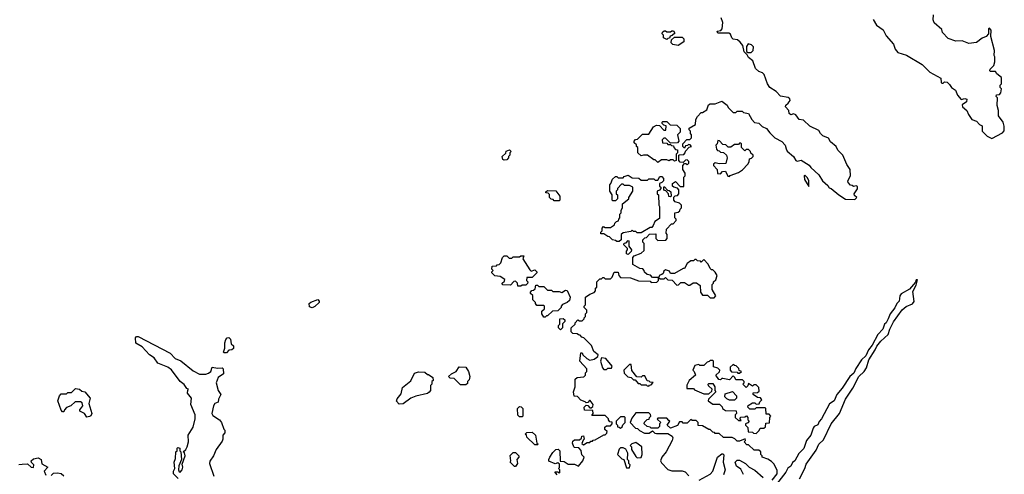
# Model space of a CAD drawing. Extents: x 1861455 to 2058065, y 200073 to 437907.
# Tile 499 of 574: x 1968930 to 1976623, y 386020 to 389576. Entities that reach past the tile are written whole.
import ezdxf

# ---------------------------------------------------------------- set-up
doc = ezdxf.new("R2010")
doc.units = 0

msp = doc.modelspace()

# ---------------------------------------------------------------- linework, layer by layer
at = {"layer": '0CON05XD'}
for points in [[(1973831.7, 387581.7), (1973811.7, 387601.7), (1973810, 387615), (1973798.3, 387628.3), (1973775, 387630), (1973721.7, 387661.7), (1973720, 387715), (1973731.7, 387728.3), (1973785, 387750), (1973808.3, 387771.7), (1973810, 387825), (1973800, 387835), (1973800, 387855), (1973815, 387870), (1973828.3, 387871.7), (1973851.7, 387898.3), (1973900, 387900), (1973900, 387865), (1973915, 387850), (1973978.3, 387851.7), (1973990, 387865), (1973990, 387895), (1973980, 387905), (1973983, 387937), (1974021.7, 387978.3), (1974035, 387980), (1974060, 388005), (1974060, 388015), (1974050, 388025), (1974050, 388065), (1974075, 388070), (1974088.3, 388081.7), (1974090, 388095), (1974100, 388105), (1974100, 388125), (1974085, 388140), (1974051.7, 388151.7), (1974040, 388165), (1974041.7, 388188.3), (1974051.7, 388198.3), (1974068.3, 388201.7), (1974080, 388215), (1974080, 388245), (1974068.3, 388258.3), (1974040, 388265), (1974030, 388275), (1974030, 388295), (1974055, 388310), (1974091.7, 388271.7), (1974118.3, 388271.7), (1974120, 388345), (1974130, 388355), (1974130, 388375), (1974110, 388405), (1974110, 388435), (1974125, 388450), (1974135, 388450), (1974145, 388440), (1974157.5, 388455), (1974157, 388467), (1974145, 388480), (1974131.7, 388478.3), (1974115, 388460), (1974091.7, 388461.7), (1974080, 388475), (1974080, 388515), (1974085, 388520), (1974118.3, 388521.7), (1974130, 388535), (1974131.7, 388548.3), (1974161.7, 388578.3), (1974180, 388585), (1974168.3, 388598.3), (1974155, 388600), (1974148.3, 388591.7), (1974131.7, 388588.3), (1974125, 388570), (1974110, 388585), (1974110, 388605), (1974141.7, 388638.3), (1974165, 388640), (1974178.3, 388651.7), (1974180, 388675), (1974170, 388685), (1974170, 388705), (1974160, 388715), (1974161.7, 388728.3), (1974210, 388755), (1974212.5, 388795), (1974225, 388820), (1974255, 388850), (1974265, 388850), (1974298.3, 388871.7), (1974310.7, 388909.3), (1974325, 388917.5), (1974365, 388917.5), (1974415, 388937.5), (1974456.4, 388906.4), (1974465, 388890), (1974505, 388850), (1974525, 388850), (1974535, 388860), (1974575, 388860), (1974585, 388850), (1974625, 388842.5), (1974650, 388795), (1974671.7, 388771.7), (1974705, 388767.5), (1974731.7, 388741.7), (1974766.1, 388726.1), (1974790.5, 388690.5), (1974830.7, 388650.7), (1974885, 388622.5), (1974910, 388595), (1974917.5, 388565), (1974927, 388547), (1974975.8, 388505.8), (1974995, 388473.3), (1975005, 388470), (1975037, 388477), (1975099.3, 388439.3), (1975110.7, 388420.7), (1975173, 388363), (1975202.5, 388315), (1975245, 388280), (1975255, 388260), (1975270, 388255), (1975330, 388205), (1975383, 388173), (1975455, 388170), (1975470, 388185), (1975451.7, 388201.7), (1975450, 388215), (1975477, 388253), (1975475, 388270), (1975465, 388277.5), (1975445, 388270), (1975435, 388280), (1975421.7, 388281.7), (1975403, 388303), (1975400, 388315), (1975420, 388355), (1975417.5, 388405), (1975393, 388443), (1975362.5, 388515), (1975322.5, 388555), (1975310, 388585), (1975265, 388620), (1975249.3, 388649.3), (1975205, 388667.5), (1975187.5, 388685), (1975175, 388710), (1975103, 388743), (1975055, 388790), (1975020, 388795), (1974995, 388832.5), (1974975, 388840), (1974955, 388832.5), (1974941.7, 388841.7), (1974940, 388865), (1974912.5, 388895), (1974915, 388907.5), (1974935, 388922.5), (1974950, 388945), (1974948, 388958), (1974935, 388966), (1974875, 388977.5), (1974840, 389015), (1974790, 389045), (1974773, 389073), (1974747, 389147), (1974735, 389160), (1974705, 389170), (1974680, 389195), (1974657.5, 389255), (1974625, 389280), (1974615, 389300), (1974590, 389325), (1974580, 389375), (1974559.3, 389399.3), (1974538, 389418), (1974503.8, 389423.8), (1974493.8, 389433.8), (1974483, 389463), (1974471.7, 389471.7), (1974385, 389470), (1974380, 389485), (1974408.3, 389491.7), (1974417.5, 389505), (1974423.3, 389555), (1974410.7, 389590.7)], [(1975597.7, 389577.7), (1975624.1, 389534.1), (1975676.1, 389496.1), (1975699.3, 389449.3), (1975757.5, 389385), (1975770, 389345), (1975790.5, 389320.5), (1975858.3, 389298.3), (1975980, 389225), (1976040, 389165), (1976128.3, 389118.3), (1976130, 389085), (1976135, 389080), (1976145, 389080), (1976155, 389090), (1976176.1, 389086.1), (1976195, 389070), (1976210, 389045), (1976242.5, 389025), (1976256.7, 388986.7), (1976285, 388952.5), (1976315, 388960), (1976330, 388955), (1976326.4, 388933.6), (1976295, 388910), (1976297.5, 388895), (1976330, 388865), (1976342.5, 388835), (1976370, 388795), (1976405, 388782.5), (1976430, 388755), (1976450, 388745), (1976450, 388705), (1976490, 388665), (1976525, 388647.5), (1976608.3, 388691.7), (1976623, 388707), (1976623, 388743), (1976613.3, 388775), (1976577.5, 388825), (1976577.5, 388865), (1976567.5, 388905), (1976570, 388965), (1976560, 388975), (1976561.7, 388988.3), (1976585, 388990), (1976597, 389003), (1976600, 389035), (1976590, 389045), (1976590, 389065), (1976600, 389075), (1976600, 389125), (1976563.6, 389153.6), (1976555, 389170), (1976515, 389170), (1976510, 389175), (1976511.7, 389188.3), (1976541.7, 389218.3), (1976550, 389245), (1976550, 389285), (1976542.5, 389295), (1976546.7, 389335), (1976517.5, 389445), (1976520, 389495), (1976508.3, 389508.3), (1976500, 389505), (1976500, 389465), (1976480, 389445), (1976448.8, 389431.2), (1976405, 389397.5), (1976345, 389390), (1976295, 389411.2), (1976245, 389407.5), (1976185, 389427.5), (1976140, 389475), (1976135, 389500), (1976075, 389550), (1976067.5, 389575), (1976070, 389615)], [(1973985, 389420), (1973960, 389435), (1973960, 389455), (1973950, 389465), (1973951.7, 389478.3), (1973965, 389490), (1973975, 389490), (1973985, 389480), (1974015, 389480), (1974025, 389490), (1974038.3, 389488.3), (1974048.3, 389471.7), (1974028.3, 389451.7), (1974011.7, 389448.3), (1974008.3, 389431.7), (1973995, 389430), (1973985, 389420)], [(1974075, 389373.3), (1974033, 389383), (1974020, 389395), (1974021.7, 389418.3), (1974045, 389440), (1974105, 389440), (1974120, 389425), (1974118.3, 389401.7), (1974075, 389373.3)], [(1974618.3, 389318.3), (1974645, 389320), (1974661.2, 389335), (1974663.8, 389363.8), (1974648.3, 389378.3), (1974623, 389387), (1974607.5, 389365), (1974608.3, 389328.3), (1974618.3, 389318.3)], [(1973915, 388460), (1973895, 388480), (1973885, 388480), (1973835, 388517.5), (1973805, 388517.5), (1973785, 388510), (1973760, 388535), (1973760, 388575), (1973750, 388585), (1973748.3, 388598.3), (1973731.7, 388611.7), (1973730, 388625), (1973741.7, 388638.3), (1973758.3, 388641.7), (1973795, 388680), (1973845, 388680), (1973883.3, 388736.7), (1973905, 388750), (1973928.3, 388748.3), (1973961.7, 388711.7), (1973978.3, 388711.7), (1973980, 388745), (1973961.7, 388751.7), (1973950, 388765), (1973950, 388775), (1973955, 388780), (1973985, 388780), (1974012.5, 388752.5), (1974065, 388750), (1974090, 388725), (1974090, 388695), (1974070, 388675), (1974080, 388625), (1974068.3, 388611.7), (1974015, 388610), (1973975, 388650), (1973961.7, 388648.3), (1973950, 388635), (1973951.7, 388611.7), (1973985, 388610), (1973995, 388600), (1974015, 388600), (1974021.7, 388591.7), (1974038.3, 388588.3), (1974040, 388575), (1974055, 388560), (1974068.3, 388558.3), (1974070, 388535), (1974060, 388525), (1974060, 388475), (1974045, 388470), (1974035, 388480), (1974015, 388480), (1974005, 388472.5), (1973985, 388480), (1973945, 388480), (1973915, 388460)], [(1974475, 388350), (1974481.7, 388358.3), (1974545, 388380), (1974578.3, 388401.7), (1974620, 388445), (1974630, 388465), (1974631.7, 388488.3), (1974648.3, 388491.7), (1974660, 388505), (1974660, 388515), (1974641.7, 388531.7), (1974640, 388545), (1974625, 388560), (1974605, 388560), (1974595, 388550), (1974570, 388575), (1974570, 388605), (1974565, 388610), (1974555, 388610), (1974545, 388600), (1974515, 388600), (1974485, 388580), (1974465, 388580), (1974448.3, 388598.3), (1974425, 388600), (1974398.3, 388628.3), (1974385, 388630), (1974380, 388605), (1974370, 388595), (1974373, 388563), (1974381.7, 388551.7), (1974395, 388550), (1974405, 388540), (1974428.3, 388538.3), (1974452.5, 388515), (1974457.5, 388495), (1974448.3, 388451.7), (1974395, 388447.5), (1974365, 388457.5), (1974350, 388445), (1974350, 388435), (1974380, 388405), (1974381.7, 388371.7), (1974405, 388370), (1974421.7, 388388.3), (1974445, 388390), (1974461.7, 388351.7), (1974475, 388350)], [(1972715, 388477.5), (1972705, 388482.5), (1972700, 388505), (1972728.3, 388531.7), (1972731.7, 388548.3), (1972757.5, 388557.5), (1972770, 388545), (1972760, 388535), (1972760, 388515), (1972750, 388505), (1972750, 388495), (1972735, 388480), (1972715, 388477.5)], [(1973615, 387840), (1973595, 387840), (1973585, 387850), (1973563, 387853), (1973538.3, 387878.3), (1973525, 387880), (1973495, 387900), (1973471.7, 387901.7), (1973470, 387915), (1973480, 387925), (1973480, 387945), (1973491.7, 387958.3), (1973505, 387950), (1973545, 387950), (1973578.3, 387971.7), (1973580, 387985), (1973591.7, 387998.3), (1973608.3, 388001.7), (1973610, 388015), (1973620, 388025), (1973620, 388055), (1973630, 388065), (1973630, 388085), (1973640, 388105), (1973640, 388135), (1973690, 388175), (1973690, 388185), (1973720, 388235), (1973720, 388265), (1973695, 388280), (1973655, 388280), (1973645, 388290), (1973631.7, 388288.3), (1973600, 388255), (1973600, 388245), (1973590, 388235), (1973590, 388215), (1973600, 388205), (1973600, 388175), (1973585, 388160), (1973565, 388160), (1973560, 388165), (1973560, 388205), (1973540, 388235), (1973540, 388285), (1973550, 388295), (1973561.7, 388328.3), (1973585, 388350), (1973595, 388350), (1973605, 388340), (1973645, 388340), (1973651.7, 388348.3), (1973685, 388360), (1973715, 388340), (1973767, 388337), (1973785, 388320), (1973835, 388320), (1973845, 388330), (1973885, 388330), (1973895, 388320), (1973915, 388320), (1973931.7, 388348.3), (1973948.3, 388348.3), (1973960, 388335), (1973960, 388315), (1973948.3, 388301.7), (1973930, 388295), (1973930, 388275), (1973940, 388265), (1973940, 388255), (1973928.3, 388241.7), (1973910, 388235), (1973910, 388215), (1973920, 388205), (1973922.5, 388125), (1973930, 388115), (1973928.3, 388021.7), (1973891.7, 387998.3), (1973880, 387965), (1973868.3, 387951.7), (1973855, 387950), (1973785, 387910), (1973755, 387910), (1973745, 387920), (1973725, 387920), (1973715, 387930), (1973705, 387920), (1973645, 387910), (1973630, 387895), (1973630, 387855), (1973615, 387840)], [(1975095, 388270), (1975096.7, 388315), (1975085, 388340), (1975065, 388360), (1975060, 388355), (1975062.5, 388325), (1975095, 388270)], [(1974015, 388190), (1974001.7, 388191.7), (1974000, 388215), (1973978.3, 388238.3), (1973961.7, 388241.7), (1973961.7, 388268.3), (1973968.3, 388268.3), (1973991.7, 388241.7), (1974005, 388240), (1974018.3, 388228.3), (1974020, 388195), (1974015, 388190)], [(1973145, 388160), (1973105, 388160), (1973098.3, 388168.3), (1973081.7, 388171.7), (1973070, 388185), (1973068.3, 388208.3), (1973058.3, 388218.3), (1973041.7, 388221.7), (1973041.7, 388228.3), (1973055, 388240), (1973118.3, 388238.3), (1973150, 388195), (1973150, 388165), (1973145, 388160)], [(1973685, 387740), (1973670, 387745), (1973670, 387765), (1973680, 387775), (1973680, 387785), (1973650, 387815), (1973651.7, 387828.3), (1973668.3, 387831.7), (1973685, 387850), (1973690, 387845), (1973690, 387805), (1973710, 387775), (1973708.3, 387761.7), (1973685, 387740)], [(1972821.7, 387491.7), (1972820, 387515), (1972805, 387530), (1972791.7, 387528.3), (1972765, 387500), (1972701.7, 387501.7), (1972700, 387515), (1972718.3, 387531.7), (1972720, 387545), (1972685, 387567.5), (1972643, 387573), (1972620, 387595), (1972620, 387605), (1972630, 387615), (1972620, 387625), (1972621.7, 387648.3), (1972655, 387650), (1972661.7, 387658.3), (1972675, 387660), (1972690, 387675), (1972703, 387717), (1972715, 387730), (1972735, 387730), (1972755, 387710), (1972775, 387710), (1972785, 387720), (1972835, 387720), (1972845, 387730), (1972868.3, 387728.3), (1972860, 387705), (1972915, 387620), (1972925, 387610), (1972955, 387620), (1972970, 387605), (1972970, 387595), (1972935, 387560), (1972891.7, 387558.3), (1972890, 387535), (1972900, 387525), (1972898.3, 387511.7), (1972885, 387500), (1972855, 387500), (1972845, 387492.5), (1972821.7, 387491.7)], [(1973130, 386015), (1973111.7, 386038.3), (1973135, 386040), (1973145, 386030), (1973150, 386035), (1973150, 386055), (1973140, 386065), (1973147, 386073), (1973148.3, 386098.3), (1973135, 386110), (1973115, 386102.5), (1973063.3, 386123.3), (1973063, 386137), (1973072.5, 386155), (1973095, 386190), (1973120, 386215), (1973137, 386217), (1973150, 386205), (1973151.7, 386121.7), (1973185, 386120), (1973215, 386100), (1973265, 386100), (1973297, 386083), (1973330, 386125), (1973340, 386155), (1973323, 386173), (1973317, 386207), (1973298.3, 386228.3), (1973265, 386230), (1973260, 386235), (1973250, 386265), (1973251.7, 386278.3), (1973265, 386290), (1973305, 386290), (1973318.3, 386301.7), (1973321.7, 386318.3), (1973335, 386320), (1973340, 386295), (1973331.7, 386288.3), (1973321.7, 386261.7), (1973335, 386250), (1973365, 386270), (1973385, 386270), (1973391.7, 386278.3), (1973405, 386280), (1973411.7, 386288.3), (1973425, 386290), (1973495, 386330), (1973505, 386330), (1973518.3, 386341.7), (1973520, 386355), (1973501.7, 386371.7), (1973501.7, 386388.3), (1973515, 386400), (1973545, 386400), (1973560, 386415), (1973558.3, 386428.3), (1973541.7, 386431.7), (1973530, 386445), (1973530, 386455), (1973505, 386480), (1973400, 386480), (1973410, 386495), (1973408.3, 386518.3), (1973341.7, 386521.7), (1973340, 386545), (1973355, 386560), (1973368.3, 386558.3), (1973385, 386540), (1973395, 386540), (1973408.3, 386551.7), (1973410, 386565), (1973388.3, 386598.3), (1973381.7, 386598.3), (1973368.3, 386581.7), (1973355, 386580), (1973348.3, 386588.3), (1973315, 386600), (1973287.5, 386627.5), (1973261.7, 386631.7), (1973257.5, 386665), (1973270, 386705), (1973270, 386765), (1973285, 386777.5), (1973338.3, 386781.7), (1973350, 386795), (1973350, 386815), (1973360, 386825), (1973360, 386845), (1973307.5, 386905), (1973315, 386970), (1973325, 386970), (1973330, 386955), (1973360, 386925), (1973385, 386912.5), (1973418.8, 386921.2), (1973437, 386933), (1973448.3, 386941.7), (1973450, 386955), (1973415, 386980), (1973398.3, 387028.3), (1973338.3, 387088.3), (1973321.7, 387091.7), (1973308.3, 387108.3), (1973295, 387110), (1973285, 387120), (1973251.7, 387121.7), (1973240, 387135), (1973240, 387165), (1973270, 387195), (1973270, 387205), (1973291.7, 387228.3), (1973305, 387220), (1973325, 387220), (1973340, 387235), (1973340, 387245), (1973350, 387255), (1973350, 387275), (1973360, 387285), (1973360, 387305), (1973340, 387325), (1973340, 387335), (1973350, 387345), (1973350, 387405), (1973385, 387430), (1973418.3, 387441.7), (1973430, 387455), (1973430, 387475), (1973440, 387485), (1973440, 387525), (1973461.7, 387548.3), (1973475, 387550), (1973485, 387560), (1973495, 387560), (1973505, 387550), (1973545, 387550), (1973558.3, 387561.7), (1973575, 387600), (1973605, 387600), (1973610, 387575), (1973625, 387560), (1973703, 387557), (1973765, 387532.5), (1973855, 387530), (1973865, 387520), (1973908.3, 387521.7), (1973920, 387535), (1973920, 387560), (1973935, 387550), (1973965, 387550), (1973975, 387560), (1973995, 387540), (1974028.3, 387538.3), (1974065, 387500), (1974077, 387503), (1974095, 387520), (1974125, 387520), (1974155, 387500), (1974165, 387500), (1974193, 387517), (1974217, 387517), (1974247, 387497), (1974250, 387445), (1974265, 387420), (1974305, 387420), (1974325, 387400), (1974355, 387400), (1974370, 387415), (1974340, 387465), (1974340, 387505), (1974350, 387515), (1974350, 387525), (1974368.3, 387541.7), (1974380, 387575), (1974365, 387600), (1974345, 387620), (1974335, 387620), (1974325, 387630), (1974310, 387665), (1974275, 387700), (1974255, 387680), (1974248.3, 387688.3), (1974225, 387690), (1974215, 387700), (1974205, 387700), (1974195, 387690), (1974175, 387690), (1974145, 387670), (1974125, 387630), (1974115, 387630), (1974045, 387590), (1974015, 387590), (1974008.3, 387608.3), (1973975, 387620), (1973961.7, 387608.3), (1973958.3, 387591.7), (1973948.3, 387581.7), (1973931.7, 387578.3), (1973920, 387560), (1973875, 387560), (1973858.3, 387578.3), (1973831.7, 387581.7)], [(1973035, 387250), (1973025, 387250), (1973010, 387275), (1973010, 387295), (1973030, 387315), (1973030, 387335), (1973025, 387340), (1972971.7, 387341.7), (1972960, 387355), (1972960, 387365), (1972940, 387385), (1972938.3, 387418.3), (1972920, 387435), (1972920, 387445), (1972931.7, 387458.3), (1972945, 387460), (1972958.3, 387471.7), (1972961.7, 387498.3), (1972975, 387500), (1972985, 387490), (1973025, 387490), (1973055, 387460), (1973085, 387460), (1973095, 387450), (1973145, 387450), (1973165, 387442.5), (1973195, 387460), (1973208.3, 387458.3), (1973230, 387405), (1973225, 387380), (1973207, 387363), (1973170.7, 387349.3), (1973160, 387335), (1973160, 387325), (1973135, 387300), (1973093, 387297), (1973055, 387260), (1973045, 387260), (1973035, 387250)], [(1975023.8, 385985), (1975064.3, 386065.7), (1975075, 386100), (1975152.3, 386207.7), (1975175, 386256.2), (1975209.4, 386290.6), (1975270, 386415), (1975334.1, 386495.9), (1975383, 386607), (1975440, 386695), (1975486, 386785), (1975526.8, 386823.2), (1975545, 386853.3), (1975564.4, 386915.6), (1975615, 386993.8), (1975627.3, 387022.7), (1975658.8, 387061.2), (1975715, 387112.5), (1975727.5, 387155), (1975758.3, 387211.7), (1975824.1, 387305.9), (1975855, 387332.5), (1975905, 387352.5), (1975919.3, 387370.7), (1975909.3, 387450.7), (1975935, 387500), (1975945, 387540), (1975935, 387540), (1975928.3, 387521.7), (1975881.7, 387468.3), (1975817, 387433), (1975807.5, 387415), (1975802.5, 387375), (1975782.5, 387355), (1975768.3, 387321.7), (1975730, 387275), (1975716.7, 387235), (1975700, 387205), (1975686.4, 387193.6), (1975673.8, 387155), (1975635, 387112.5), (1975590.3, 387029.7), (1975561.4, 386995), (1975542.1, 386947.9), (1975506, 386915), (1975462.5, 386847.5), (1975447.9, 386812.1), (1975416.2, 386785), (1975356.5, 386693.5), (1975314.3, 386645), (1975294.5, 386595.5), (1975257.9, 386572.1), (1975195.5, 386454.5), (1975175.6, 386434.4), (1975165, 386406.7), (1975138, 386395), (1975130.5, 386380.5), (1975111.9, 386325), (1975076.5, 386283.5), (1975057.4, 386222.6), (1975018.3, 386181.7), (1974987.1, 386125), (1974968.1, 386111.9), (1974954, 386085), (1974931.1, 386068.9), (1974915, 386038), (1974825, 385920)], [(1971215, 387323.3), (1971195, 387330), (1971192.5, 387355), (1971205, 387367.5), (1971258.3, 387388.3), (1971270, 387375), (1971270, 387365), (1971236.4, 387333.6), (1971215, 387323.3)], [(1973155, 387150), (1973140, 387165), (1973140, 387185), (1973150, 387195), (1973150, 387235), (1973175, 387240), (1973188.3, 387228.3), (1973190, 387215), (1973171.7, 387198.3), (1973170, 387165), (1973155, 387150)], [(1970167, 385987), (1970132.5, 386025), (1970132.5, 386045), (1970142.5, 386065), (1970137.5, 386115), (1970147.5, 386145), (1970150, 386195), (1970160, 386205), (1970160, 386225), (1970165, 386230), (1970180, 386225), (1970180, 386205), (1970190, 386195), (1970193.3, 386135), (1970173, 386087), (1970170, 386055), (1970175, 386040), (1970185, 386037.5), (1970199.2, 386055), (1970205.7, 386075), (1970200.7, 386099.3), (1970223.1, 386165), (1970217, 386187), (1970207.5, 386195), (1970228.8, 386215), (1970238.8, 386235), (1970248, 386275), (1970246.2, 386325), (1970285, 386390), (1970300, 386455), (1970300, 386485), (1970267.5, 386565), (1970272.5, 386615), (1970241.2, 386655), (1970242.5, 386677.5), (1970250, 386685), (1970235, 386690), (1970215, 386722.5), (1970185, 386746.7), (1970115, 386836.7), (1970088.3, 386858.3), (1970010.6, 386890.6), (1969981.8, 386931.8), (1969943.3, 386955), (1969887.7, 387017.7), (1969837.5, 387045), (1969833.6, 387086.4), (1969841.7, 387098.3), (1969855, 387097.5), (1970105, 386966.7), (1970145, 386926.2), (1970188.8, 386908.8), (1970285, 386828.8), (1970335, 386802.5), (1970385, 386802.5), (1970405, 386810), (1970423.3, 386825), (1970433, 386857), (1970475, 386850), (1970511.7, 386851.7), (1970520, 386845), (1970522.5, 386805), (1970482, 386778), (1970463.8, 386735), (1970480, 386675), (1970501.2, 386645), (1970482.7, 386607.3), (1970480, 386585), (1970455, 386573.3), (1970444.5, 386555.5), (1970432.2, 386495), (1970439.8, 386479.8), (1970491.2, 386445), (1970506.1, 386426.1), (1970523.8, 386373.8), (1970532.5, 386365), (1970532.5, 386345), (1970517.5, 386325), (1970517.5, 386295), (1970510.7, 386279.3), (1970463.8, 386215), (1970444.3, 386165), (1970415, 386123.3), (1970412.5, 386105), (1970446.4, 386006.4)], [(1970545, 386970), (1970525, 386970), (1970522.5, 386975), (1970533, 387007), (1970532.3, 387047.7), (1970540, 387075), (1970551.7, 387088.3), (1970565, 387090), (1970577, 387077), (1970581.7, 387041.7), (1970600, 387025), (1970600, 387005), (1970587, 386993), (1970565, 386990), (1970545, 386970)], [(1973515, 386840), (1973525, 386850), (1973555, 386850), (1973560, 386865), (1973510, 386925), (1973475, 386930), (1973467.5, 386905), (1973483, 386853), (1973495, 386840), (1973515, 386840)], [(1974685, 386340), (1974708.3, 386361.7), (1974715, 386380), (1974745, 386380), (1974758.3, 386391.7), (1974760, 386420), (1974788.3, 386421.7), (1974790, 386465), (1974800, 386475), (1974785, 386490), (1974761.7, 386491.7), (1974760, 386535), (1974755, 386540), (1974685, 386540), (1974675, 386530), (1974635, 386530), (1974620, 386545), (1974621.7, 386558.3), (1974655, 386580), (1974675, 386580), (1974685, 386570), (1974708.3, 386571.7), (1974711.7, 386588.3), (1974728.3, 386601.7), (1974718.3, 386618.3), (1974695, 386620), (1974660, 386645), (1974661.7, 386658.3), (1974695, 386660), (1974708.3, 386671.7), (1974705, 386700), (1974685, 386720), (1974665, 386720), (1974655, 386710), (1974625, 386730), (1974618.3, 386711.7), (1974605, 386700), (1974580, 386725), (1974590, 386735), (1974590, 386745), (1974578.3, 386758.3), (1974525, 386760), (1974518.3, 386778.3), (1974505, 386790), (1974475, 386760), (1974425, 386770), (1974415, 386770), (1974405, 386760), (1974391.7, 386761.7), (1974370, 386795), (1974398.3, 386821.7), (1974400, 386835), (1974385, 386850), (1974351.7, 386861.7), (1974350, 386905), (1974345, 386910), (1974325, 386910), (1974318.3, 386901.7), (1974301.7, 386898.3), (1974275, 386870), (1974245, 386870), (1974235, 386880), (1974205, 386870), (1974190, 386835), (1974200, 386825), (1974210, 386795), (1974160, 386755), (1974143, 386717), (1974141.7, 386691.7), (1974195, 386690), (1974201.7, 386681.7), (1974275, 386650), (1974315, 386650), (1974338.3, 386671.7), (1974340, 386685), (1974311.7, 386711.7), (1974310, 386725), (1974315, 386730), (1974345, 386730), (1974360, 386705), (1974360, 386675), (1974370, 386665), (1974311.7, 386608.3), (1974310, 386595), (1974345, 386570), (1974398.3, 386568.3), (1974418.3, 386548.3), (1974420, 386535), (1974445, 386520), (1974527, 386517), (1974530, 386495), (1974520, 386485), (1974520, 386465), (1974545, 386440), (1974568.3, 386441.7), (1974560, 386455), (1974561.7, 386468.3), (1974595, 386470), (1974608.3, 386478.3), (1974620, 386465), (1974620, 386445), (1974630, 386435), (1974618.3, 386421.7), (1974600, 386415), (1974600, 386405), (1974620, 386385), (1974621.7, 386351.7), (1974655, 386350), (1974663, 386343), (1974685, 386340)], [(1971895, 386570), (1971873, 386593), (1971878.3, 386611.7), (1971911.7, 386648.3), (1971921.7, 386698.3), (1971985, 386750), (1972015, 386810), (1972045, 386822.5), (1972095, 386820), (1972115, 386800), (1972125, 386800), (1972158.3, 386778.3), (1972160, 386755), (1972150, 386745), (1972150, 386725), (1972140, 386715), (1972140, 386675), (1972128.3, 386661.7), (1972117, 386653), (1972025, 386632.5), (1971985, 386616.7), (1971925, 386572.5), (1971895, 386570)], [(1972415, 386720), (1972375, 386720), (1972325, 386770), (1972292.5, 386772.5), (1972280, 386785), (1972303, 386807), (1972340, 386825), (1972365, 386860), (1972415, 386857.5), (1972437.5, 386825), (1972447.5, 386785), (1972441.7, 386758.3), (1972430, 386745), (1972428.3, 386731.7), (1972415, 386720)], [(1973845, 386710), (1973851.7, 386718.3), (1973865, 386720), (1973878.3, 386738.3), (1973855, 386740), (1973848.3, 386748.3), (1973831.7, 386751.7), (1973815, 386790), (1973795, 386790), (1973785, 386780), (1973751.7, 386781.7), (1973713, 386833), (1973708.3, 386878.3), (1973695, 386880), (1973650, 386835), (1973651.7, 386811.7), (1973681.7, 386781.7), (1973708.3, 386778.3), (1973725, 386760), (1973738.3, 386758.3), (1973761.7, 386731.7), (1973775, 386730), (1973785, 386720), (1973825, 386720), (1973831.7, 386711.7), (1973845, 386710)], [(1974555, 386810), (1974570, 386825), (1974551.7, 386831.7), (1974548.3, 386848.3), (1974528.3, 386868.3), (1974515, 386870), (1974505, 386880), (1974481.7, 386858.3), (1974480, 386835), (1974491.7, 386821.7), (1974535, 386820), (1974541.7, 386811.7), (1974555, 386810)], [(1969455, 386467.5), (1969436, 386496), (1969400, 386515), (1969400, 386525), (1969423.3, 386555), (1969418.3, 386578.3), (1969406.4, 386586.4), (1969363, 386587), (1969330, 386555), (1969297, 386543), (1969280, 386525), (1969275, 386510), (1969265, 386510), (1969253, 386523), (1969227.5, 386595), (1969240, 386635), (1969255, 386650), (1969295, 386650), (1969305, 386660), (1969335, 386660), (1969365, 386690), (1969397, 386687), (1969415, 386670), (1969440, 386665), (1969480, 386615), (1969470, 386575), (1969493.3, 386495), (1969485, 386477.5), (1969475, 386472.5), (1969455, 386467.5)], [(1974515, 386600), (1974475, 386600), (1974455, 386610), (1974440, 386625), (1974441.7, 386648.3), (1974498.3, 386668.3), (1974530, 386635), (1974530, 386615), (1974515, 386600)], [(1972855, 386470), (1972835, 386470), (1972823, 386483), (1972820, 386535), (1972835, 386550), (1972848.3, 386548.3), (1972860, 386535), (1972860, 386475), (1972855, 386470)], [(1974001.7, 386441.7), (1973985, 386460), (1973915, 386460), (1973911.7, 386451.7), (1973940, 386425), (1973930, 386415), (1973930, 386395), (1973915, 386380), (1973865, 386380), (1973855, 386390), (1973833, 386393), (1973810, 386415), (1973811.7, 386428.3), (1973831.7, 386448.3), (1973848.3, 386451.7), (1973850, 386465), (1973860, 386475), (1973858.3, 386488.3), (1973845, 386500), (1973745, 386500), (1973711.7, 386458.3), (1973700, 386425), (1973741.7, 386381.7), (1973758.3, 386378.3), (1973771.7, 386361.7), (1973813, 386343), (1973847, 386343), (1973875, 386360), (1973893, 386343), (1973905, 386340), (1973995, 386340), (1974028.3, 386318.3), (1974032.5, 386305), (1974026.7, 386285), (1973980, 386195), (1973946.7, 386155), (1973937.5, 386125), (1973945, 386110), (1973995, 386057.5), (1974025, 386047.5), (1974105, 386046.7), (1974128.3, 386038.3), (1974158.3, 386008.3)], [(1973625, 386380), (1973638.3, 386391.7), (1973641.7, 386408.3), (1973660, 386425), (1973660, 386465), (1973655, 386470), (1973625, 386470), (1973590, 386435), (1973590, 386415), (1973600, 386405), (1973601.7, 386391.7), (1973615, 386390), (1973625, 386380)], [(1974810, 385975), (1974847.5, 386025), (1974849.3, 386049.3), (1974825, 386100), (1974805, 386120), (1974775, 386137.5), (1974730, 386155), (1974730, 386165), (1974720, 386175), (1974720, 386195), (1974705, 386210), (1974668.3, 386208.3), (1974625, 386250), (1974611.7, 386251.7), (1974590, 386275), (1974600, 386285), (1974598.3, 386298.3), (1974555, 386280), (1974535, 386280), (1974518.3, 386298.3), (1974497, 386307), (1974428.3, 386308.3), (1974395, 386340), (1974365, 386340), (1974358.3, 386348.3), (1974345, 386350), (1974325, 386370), (1974315, 386370), (1974265, 386400), (1974231.7, 386401.7), (1974230, 386425), (1974215, 386440), (1974185, 386440), (1974175, 386450), (1974145, 386420), (1974115, 386420), (1974105, 386430), (1974085, 386430), (1974068.3, 386401.7), (1974015, 386380), (1973990, 386405), (1974010, 386435), (1974001.7, 386441.7)], [(1972975, 386250), (1972955, 386250), (1972891.7, 386311.7), (1972890, 386325), (1972880, 386335), (1972891.7, 386348.3), (1972935, 386350), (1972960, 386325), (1972970, 386265), (1972980, 386255), (1972975, 386250)], [(1973755, 386150), (1973785, 386152.5), (1973792.5, 386175), (1973790, 386235), (1973745, 386270), (1973711.7, 386258.3), (1973700, 386245), (1973710, 386235), (1973710, 386215), (1973745, 386160), (1973755, 386150)], [(1972805, 386080), (1972795, 386080), (1972762.5, 386115), (1972767.5, 386125), (1972763, 386167), (1972785, 386190), (1972805, 386190), (1972830, 386165), (1972830, 386155), (1972813, 386137), (1972820, 386105), (1972805, 386080)], [(1973695, 386070), (1973700, 386095), (1973690, 386105), (1973690, 386125), (1973680, 386135), (1973682.5, 386185), (1973677, 386197), (1973666.7, 386216.7), (1973645, 386227.5), (1973623, 386227), (1973613, 386217), (1973600, 386175), (1973635, 386140), (1973650, 386135), (1973671.7, 386071.7), (1973695, 386070)], [(1968923.8, 386096.2), (1968949.3, 386100.7), (1968991.7, 386101.7), (1969020, 386075), (1969037, 386073), (1969040, 386095), (1969021.7, 386111.7), (1969020, 386125), (1969038.3, 386141.7), (1969075, 386150), (1969097, 386137), (1969101.7, 386101.7), (1969150, 386075), (1969120, 386045), (1969135, 386012.5)], [(1974240, 385975), (1974325, 386022.5), (1974346.4, 386043.6), (1974382.5, 386155), (1974415, 386180), (1974425, 386180), (1974431.7, 386171.7), (1974427.5, 386115), (1974442.5, 386055), (1974430, 386015)], [(1974585, 386017.5), (1974565, 386060), (1974530, 386085), (1974520, 386115), (1974535, 386130), (1974555, 386130), (1974600, 386105), (1974630, 386075), (1974675, 386052.5), (1974740, 385995)], [(1969175, 386010), (1969195, 386030), (1969225, 386032.5), (1969255, 386027.5), (1969275, 386007.5)]]:
    msp.add_lwpolyline(points, dxfattribs=at)

doc.saveas('drawing.dxf')
